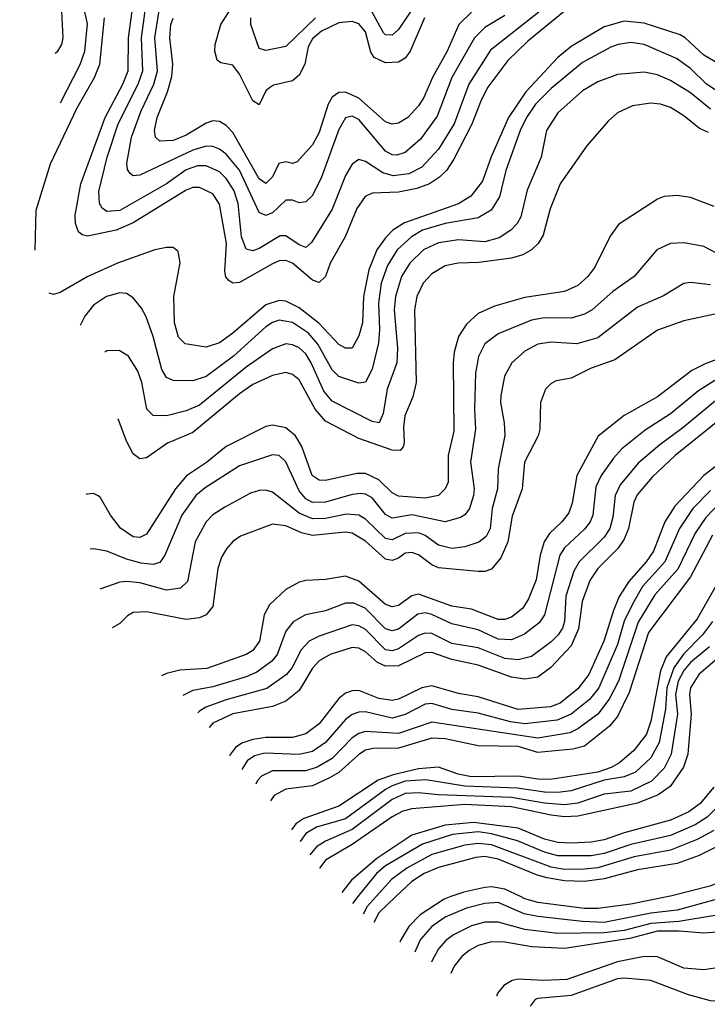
# Model space of a CAD drawing. Header units: inches. Extents: x 884549 to 1028252, y 526810 to 653624.
# Tile 1015 of 1056: x 997268 to 999340, y 639675 to 642644. Entities that reach past the tile are written whole.
import ezdxf

# ---------------------------------------------------------------- set-up
doc = ezdxf.new("R2010")
doc.units = ezdxf.units.IN
doc.header["$MEASUREMENT"] = 0
doc.layers.add('A9693', color=7, linetype='Continuous')
doc.layers.add('A9694', color=7, linetype='Continuous')

msp = doc.modelspace()

# ---------------------------------------------------------------- linework, layer by layer
at = {"layer": 'A9693', "color": 5}
for points, elevation in [([(998287.4, 640000), (998271, 639979.5)], 3940), ([(998342.1, 640000), (998315.5, 639970), (998302.6, 639947.3)], 3960), ([(998401.4, 640000), (998350, 639951.6), (998335.4, 639922.3)], 3980), ([(998567.7, 640000), (998547.3, 639992.7), (998474.7, 639945.3), (998440.4, 639910), (998416.6, 639870), (998413.3, 639862.8)], 4020), ([(999399.3, 640000), (999250, 639959.5), (999170, 639950), (999030, 639922.4), (998964.7, 639924.7), (998830, 639940), (998788.5, 639948.5), (998710, 639982.6), (998670, 639979.4), (998614.8, 639965.2), (998550, 639938.1), (998510, 639909.6), (998475, 639870), (998458.7, 639832.9)], 4040), ([(999523.5, 640000), (999495.7, 639984.3), (999370, 639944), (999254.9, 639925.1), (999170, 639919.5), (999090, 639898.4), (999030, 639890.4), (998890, 639888.6), (998790, 639901.4), (998710, 639923.1), (998670, 639923.2), (998630, 639911.8), (998575.4, 639884.6), (998552.4, 639867.6), (998530, 639842.5), (998510, 639805.8), (998508.8, 639802.8)], 4060), ([(999633.7, 640000), (999616.6, 639983.4), (999565.2, 639954.8), (999493.1, 639926.9), (999370, 639893), (999330, 639890), (999256.1, 639896.1), (999190, 639895.5), (999106.5, 639873.5), (998910, 639844.1), (998811.1, 639848.9), (998730, 639862.8), (998690, 639863.9), (998650, 639852.4), (998622.7, 639837.3), (998600.5, 639819.5), (998577.4, 639790), (998566.9, 639768)], 4080), ([(999786.3, 640000), (999738.4, 639921.6), (999703.2, 639876.8), (999669.4, 639850.6), (999490, 639803.6), (999330, 639779.8), (999270, 639784.5), (999190, 639818.9), (999150, 639819.2), (999070, 639803.7), (998916.9, 639750), (998847.1, 639747.1), (998770, 639751.4), (998752.4, 639747.6), (998727.5, 639732.5), (998709.2, 639710), (998705, 639699.7)], 4120), ([(999223.3, 640000), (999110, 639977.8), (999010, 639963.9), (998970, 639964.6), (998830, 639982.4), (998790, 639993.6), (998776.9, 640000)], 4020), ([(999874.3, 640000), (999825.1, 639914.9), (999730, 639809.3), (999696.1, 639783.9), (999590, 639734.3), (999470, 639692.3), (999390, 639682.4), (999350, 639686.2), (999283.5, 639703.5), (999170, 639747.1), (999090, 639754), (999070, 639752.1), (998930, 639701.6), (998830, 639692.9), (998822, 639690), (998806.4, 639670)], 4140)]:
    msp.add_lwpolyline(points, dxfattribs=dict(at, elevation=elevation))
at = {"layer": 'A9694', "color": 5}
for points, elevation in [([(997375, 642543.2), (997382.6, 642550), (997394.5, 642570), (997399.1, 642590), (997394.2, 642670), (997374.1, 642765.9), (997375.5, 642830), (997363.1, 642870), (997346.8, 642890), (997270, 642954.2), (997201.7, 643050), (997110, 643149.4), (997064.4, 643190), (997032.2, 643212.2), (996925.8, 643265.8), (996870, 643324.9), (996830, 643352.3), (996790, 643357)], 3460), ([(997390.2, 642393.4), (997450.2, 642509.8), (997464.4, 642550), (997472, 642632), (997445.5, 642750)], 3440), ([(998487.9, 642650), (998445.1, 642550), (998430, 642528), (998410, 642516.2), (998370, 642514.4), (998336.7, 642530), (998326.4, 642546.4), (998310, 642608), (998290, 642632.2), (998270, 642638.8), (998230, 642634.7), (998177.2, 642610), (998150, 642586.3), (998137.5, 642562.5), (998126.9, 642510), (998110, 642476.9), (998090, 642460.6), (998033.2, 642446.8), (998020.7, 642439.3), (998010.1, 642429.9), (997990, 642387.8), (997970, 642400.2), (997930, 642480.2), (997910, 642507.7), (997873.9, 642513.9), (997862.5, 642522.6), (997855.8, 642550), (997857.2, 642570), (997874.2, 642630), (997949.2, 642750)], 3280), ([(998490, 642735.3), (998410, 642614.6), (998390, 642598), (998370, 642599.2), (998364.8, 642604.8), (998330, 642666.7)], 3260), ([(998953.5, 642706.5), (998799.9, 642580.1), (998739, 642521), (998678.9, 642441.1), (998658.5, 642401.5), (998630.7, 642329.3), (998576.5, 642223.5), (998553.8, 642190), (998533.5, 642170), (998503.4, 642150), (998464.4, 642135.6), (998410, 642124.4), (998330, 642121.5), (998309.1, 642110.9), (998284.4, 642075.6), (998248.7, 641990), (998203.4, 641910), (998190, 641869.8), (998170, 641851.6), (998150, 641859.5), (998090, 641909.9), (998070, 641918.6), (998050, 641916.9), (998030, 641908.6), (997930, 641851.6), (997910, 641849.9), (997897.7, 641857.7), (997888.7, 641868.7), (997885.7, 641885.7), (997891.1, 641970), (997870, 642088.7), (997850, 642119.4), (997810, 642138.4), (997790, 642138.2), (997770, 642130.6), (997610, 642031.8), (997558.1, 642010), (997471.7, 641991.7), (997456.1, 641996.1), (997445.2, 642005.2), (997436.2, 642030), (997435.1, 642055.1), (997451.7, 642150), (997525.5, 642350), (997579, 642450), (997594.2, 642490), (997596, 642590), (997606.9, 642670)], 3380), ([(998832.5, 642667.5), (998687.1, 642552.9), (998621.8, 642450), (998577.8, 642330), (998530, 642254.3), (998480.4, 642199.6), (998440.5, 642179.5), (998393.6, 642173.6), (998362.7, 642182.7), (998310, 642217.1), (998290, 642223.2), (998270, 642209), (998250, 642174.2), (998210, 642072.9), (998146.9, 641973.1), (998130, 641957.4), (998110, 641965.7), (998070, 641993.2), (998052.8, 641992.8), (997990, 641954.2), (997970, 641947.4), (997950, 641952.9), (997936.6, 641990), (997926.4, 642090), (997913.2, 642130), (997890, 642165.2), (997870, 642185.3), (997830, 642204.1), (997803.6, 642203.6), (997770, 642191.9), (997710, 642149.4), (997570, 642069), (997530, 642066.1), (997516.5, 642076.5), (997508.5, 642090), (997506.7, 642126.7), (997531.7, 642230), (997564.8, 642330), (997624.7, 642450), (997638.5, 642490), (997635.1, 642590), (997651, 642709)], 3360), ([(998730, 642657.2), (998670, 642620.7), (998638.5, 642590), (998570, 642470), (998526.5, 642353.5), (998475.4, 642284.6), (998430, 642244.3), (998404.4, 642235.6), (998390, 642236.6), (998370, 642247.9), (998290, 642344), (998270, 642353.5), (998250, 642348.6), (998230, 642313.5), (998177.4, 642170), (998150, 642114.6), (998130, 642094.9), (998110, 642092.1), (998090, 642100.7), (998070, 642100.5), (998030, 642062.5), (998010, 642054), (997990, 642063.4), (997930, 642190.3), (997890, 642238.8), (997870, 642254.2), (997850, 642262.1), (997830, 642262.7), (997790, 642251.5), (997630, 642175.3), (997610, 642173.6), (997600.7, 642180.7), (997592.6, 642192.6), (997590.4, 642210.4), (997604.9, 642290), (997633.6, 642370), (997672.1, 642450), (997683.4, 642490), (997675.4, 642590), (997687.9, 642672.1)], 3340), ([(997314.1, 641949.1), (997317.4, 642070), (997360.6, 642210), (997441.2, 642378.8), (997493.5, 642470), (997509.7, 642510.3), (997523.8, 642650)], 3420), ([(999410, 642490.3), (999330, 642537.4), (999273.5, 642590), (999258.4, 642598.4), (999150, 642634.1), (999090, 642640.4), (999030, 642623.4), (998930, 642564), (998889.4, 642530), (998793.1, 642426.9), (998740.8, 642350), (998688.8, 642231.2), (998662.6, 642157.4), (998627.7, 642112.3), (998590.8, 642089.2), (998427.8, 642032.2), (998392.2, 642010), (998370, 641987.1), (998344.5, 641950), (998319.9, 641890), (998304.4, 641810), (998300.8, 641730), (998290, 641691.6), (998270, 641653.5), (998250, 641654.2), (998230, 641665.5), (998169.7, 641729.7), (998110, 641775.4), (998070, 641795.4), (998050, 641797.7), (998010, 641784.9), (997910, 641698.9), (997870, 641669.9), (997830, 641656.6), (997766.8, 641666.8), (997746.7, 641686.7), (997734.7, 641730), (997732.7, 641810), (997751.1, 641911.1), (997745.1, 641945.1), (997730, 641957.3), (997710, 641957.9), (997675.3, 641950), (997562.5, 641910), (997473.4, 641870), (997390, 641821.8), (997370, 641815.3), (997356.6, 641820.1)], 3420), ([(998630, 642666.8), (998591.5, 642630), (998556.6, 642550), (998512.3, 642470), (998485.6, 642410), (998470, 642384.5), (998437.8, 642350), (998410, 642332.5), (998390, 642329.9), (998370, 642336.1), (998290, 642407.4), (998250, 642425.6), (998230, 642425), (998210, 642410.4), (998197.3, 642390), (998170, 642304.5), (998150, 642266.9), (998103.9, 642216.1), (998090, 642210.9), (998070, 642216.3), (998048.9, 642211.1), (998029.3, 642170.7), (998010, 642150.6), (997990, 642164.2), (997910, 642304), (997890, 642325.6), (997870, 642337.3), (997850, 642339), (997830, 642332), (997770, 642296.1), (997730, 642280.3), (997690, 642278.3), (997677, 642290), (997674.2, 642310), (997682.1, 642350), (997713.2, 642426.8), (997726.5, 642473.5), (997729.7, 642510), (997720, 642590), (997723.7, 642630), (997730.6, 642649.4)], 3320), ([(998159.7, 642650), (998070, 642563.7), (998010, 642551.9), (997990, 642557.7), (997964.7, 642630), (997964.2, 642650)], 3260), ([(999370, 642429.3), (999338.3, 642450), (999290, 642497), (999247.6, 642527.6), (999150, 642569.2), (999110, 642575.8), (999071.7, 642570), (999050, 642561.3), (998964.7, 642515.3), (998870, 642436.5), (998822.7, 642390), (998795.9, 642350), (998776.4, 642310), (998733.5, 642190), (998714.2, 642110), (998688.8, 642070), (998650, 642046.8), (998550, 642029.7), (998482.3, 642010), (998448.8, 641990), (998405.7, 641950), (998376.7, 641903.3), (998357.8, 641850), (998348.9, 641790), (998352.5, 641710), (998349.4, 641670), (998329.8, 641590.2), (998310, 641551.3), (998290, 641548.4), (998230, 641569), (998210, 641588.3), (998166.3, 641666.3), (998138.7, 641698.8), (998090, 641731.4), (998050, 641738.2), (998030, 641731.6), (998010, 641717.9), (997912.4, 641630), (997830, 641568.7), (997790, 641555.6), (997730, 641556.9), (997710, 641565.5), (997696.2, 641590), (997669.6, 641689.6), (997648.8, 641748.8), (997634.6, 641774.6), (997610, 641805.8), (997590, 641818.5), (997570, 641821), (997528.9, 641810), (997490, 641783.9), (997464.2, 641750), (997450.4, 641722.4)], 3440), ([(999350, 642374.7), (999290, 642423.6), (999230, 642461.3), (999190, 642478.4), (999150, 642486.4), (999070, 642479.5), (999010, 642457.3), (998963.9, 642430), (998890, 642364.1), (998855.7, 642310), (998839.3, 642230), (998797.2, 642130), (998777.9, 642050), (998767.4, 642030), (998748.3, 642010), (998713.4, 641986.6), (998670, 641974.3), (998590, 641980.3), (998530, 641971.7), (998484.7, 641950), (998443.8, 641910), (998418.6, 641870), (998400.3, 641810), (998396.6, 641770), (998406.5, 641653.5), (998404.3, 641610), (998375.6, 641530), (998363, 641457), (998350.9, 641429.1), (998330, 641432.7), (998210, 641493.7), (998184.2, 641524.2), (998146.1, 641610), (998130, 641636.4), (998110, 641654.8), (998090, 641664.4), (998070, 641667), (998030, 641651.6), (997950, 641596.4), (997810, 641481.7), (997770, 641464.5), (997710, 641449.9), (997670, 641450.6), (997650.6, 641470), (997635.5, 641550), (997624.3, 641584.3), (997595.3, 641630), (997567.1, 641647.1), (997530, 641646.3), (997524.4, 641641.7)], 3460), ([(999344.4, 642304.4), (999316.6, 642316.6), (999270, 642354.3), (999230, 642379.4), (999199.6, 642390), (999170, 642393.2), (999115, 642385), (999070, 642363.2), (999041.9, 642338.1), (998976.5, 642263.5), (998897.2, 642150), (998866.3, 642073.7), (998845.2, 641994.8), (998830.7, 641969.3), (998810.9, 641950), (998784.4, 641935.6), (998750, 641925.4), (998651.9, 641911.9), (998589.7, 641910.3), (998550, 641902.3), (998510, 641878.5), (998483.9, 641850), (998464.9, 641810), (998457.9, 641770), (998462.9, 641550), (998453.2, 641506.8), (998428.3, 641450), (998424.3, 641415.7), (998426.2, 641370), (998423.7, 641356.3), (998414.9, 641345.1), (998390, 641346.2), (998290, 641381.9), (998190, 641433.5), (998158.1, 641470), (998110, 641558.6), (998090, 641575), (998070, 641580.1), (998030, 641571.8), (997970, 641544.7), (997930, 641516.7), (997790, 641399.9), (997712.8, 641367.2), (997650, 641323.1), (997630, 641319.9), (997610, 641334.9), (997590, 641373.5), (997564.4, 641441)], 3480), ([(999361.4, 642081.4), (999290, 642108.2), (999250, 642114), (999210, 642111.2), (999190, 642103.4), (999073.1, 642026.9), (999047.8, 641992.2), (999001.5, 641898.5), (998980.1, 641870), (998950, 641842.9), (998910, 641824.4), (998790, 641807.2), (998699.1, 641780.9), (998650, 641758.6), (998614.1, 641725.9), (998590.9, 641689.1), (998577.8, 641642.2), (998574.4, 641610), (998576.5, 641403.5), (998559.2, 641330), (998558.8, 641250), (998550.4, 641229.6), (998530, 641209.4), (998490, 641201.3), (998410, 641207.6), (998390, 641217.7), (998350, 641257.1), (998310, 641276.5), (998283.8, 641276.2), (998190, 641254.9), (998170, 641256.3), (998149.2, 641270), (998117.8, 641357.8), (998098.7, 641390), (998070, 641414.2), (998030, 641421.8), (998010, 641417.3), (997890, 641357.9), (997830.5, 641309.5), (997770.9, 641269.1), (997737.2, 641230), (997650, 641093.3), (997630, 641082.9), (997610, 641084.9), (997571.7, 641111.6), (997541.8, 641150), (997510, 641204.8), (997502, 641210), (997490, 641215.6), (997470, 641213.4), (997467.1, 641212.5)], 3520), ([(999386.9, 641930), (999330, 641960.2), (999271.2, 641971.2), (999230, 641969.2), (999188.2, 641950), (999120.2, 641870), (999055.5, 641824.5), (998993.6, 641770), (998970, 641756.1), (998930, 641744.4), (998850, 641745.5), (998810, 641738.9), (998710, 641697.5), (998670, 641667.2), (998650.8, 641629.2), (998641.5, 641578.5), (998638.6, 641470), (998641.7, 641410), (998626.5, 641310), (998637.9, 641230), (998635.8, 641210), (998623.8, 641170), (998610, 641151.2), (998596.7, 641143.3), (998550, 641130.7), (998450, 641151.5), (998390, 641140.9), (998370, 641152), (998330, 641202.9), (998310, 641214.1), (998295.7, 641215.7), (998270, 641212.8), (998190, 641189.7), (998150, 641188.7), (998130, 641200.1), (998110, 641223.7), (998070, 641311.3), (998050, 641329.9), (998030, 641332), (997930, 641298.7), (997826.8, 641233.2), (997798.7, 641210), (997756.5, 641150), (997705.3, 641030), (997690, 641007.4), (997670, 641001.7), (997634, 641006), (997590, 641018), (997530, 641042), (997490, 641048.6), (997480, 641048.3)], 3540), ([(999350, 641844.5), (999290, 641851.9), (999270, 641849), (999208.1, 641811.9), (999130, 641777.4), (999010, 641685.4), (998947.5, 641667.5), (998870, 641671.6), (998830, 641665.6), (998790, 641645.3), (998750.8, 641610), (998729.6, 641570), (998718.3, 641510), (998716.8, 641490), (998728.4, 641428.4), (998730.6, 641390.6), (998710.4, 641290.4), (998708.3, 641230), (998692.4, 641170), (998685.8, 641110), (998674.3, 641085.7), (998651.5, 641068.5), (998610, 641055), (998570, 641049.6), (998530, 641059.7), (998490, 641088.6), (998470, 641097.2), (998430, 641094.9), (998390, 641076.1), (998370, 641080.1), (998310, 641138.4), (998290, 641150.6), (998253, 641153), (998190, 641140.1), (998150, 641139.6), (998110, 641156.7), (998030, 641220.2), (998010, 641225.7), (997990, 641225.2), (997963.4, 641216.6), (997885.6, 641174.4), (997850, 641151), (997829.5, 641130.5), (997796.7, 641070), (997773.1, 640950), (997752.2, 640930), (997710, 640924), (997630, 640945.9), (997589.7, 640950.3), (997570, 640948.5), (997509.6, 640927.4)], 3560), ([(999363.3, 641756.7), (999270, 641736.2), (999190, 641708.3), (999061.6, 641618.4), (998990, 641594), (998930, 641563.6), (998885, 641555), (998870, 641547.8), (998853, 641530), (998837.9, 641490), (998835.9, 641410), (998830.1, 641389.9), (998789.7, 641310), (998782.6, 641230), (998752.4, 641147.6), (998739.5, 641070), (998718, 641022), (998690, 640987.3), (998670, 640980.1), (998650, 640980.1), (998530, 640991.8), (998510, 641000.9), (998470, 641030.7), (998450, 641037.9), (998430, 641035.9), (998410, 641020.7), (998390, 641013.9), (998370, 641017.3), (998310, 641071.6), (998270, 641096.4), (998250, 641099.2), (998150, 641089.1), (998117.4, 641097.4), (998070, 641117.9), (998030, 641123.4), (997933.2, 641086.8), (997910, 641070.6), (997890.9, 641049.1), (997876.4, 641023.6), (997865.1, 640990), (997850, 640874.7), (997830.1, 640849.9), (997810, 640840.7), (997770, 640835.3), (997650, 640858.7), (997610, 640856.9), (997593.1, 640846.9), (997570, 640823.4), (997546.8, 640810.8)], 3580), ([(999430, 641643), (999333.6, 641606.4), (999293.4, 641586.6), (999190, 641507.4), (999090, 641451.4), (999011.3, 641388.7), (998946.7, 641270), (998933, 641187), (998923, 641157), (998902, 641130), (998864.7, 641095.3), (998848.2, 641070), (998836.3, 641030), (998824.2, 640955.8), (998801.9, 640898.1), (998783.9, 640870), (998750, 640842.6), (998730, 640835.6), (998710, 640835.8), (998630, 640867.2), (998570, 640876.1), (998470, 640911.9), (998450, 640907.6), (998410, 640878.4), (998390, 640873.7), (998370, 640881.3), (998290, 640951.5), (998250, 640966.7), (998190, 640956.4), (998130, 640953.5), (998110, 640948.4), (998070, 640926.2), (998020.4, 640879.6), (998004.5, 640850), (997990.1, 640770), (997970, 640742.2), (997950, 640730.3), (997832, 640688), (997750, 640682.8), (997710, 640673.2), (997694.9, 640665.5)], 3620), ([(999363.5, 641556.5), (999314.3, 641525.7), (999230, 641456), (999152.9, 641407.1), (999083.1, 641350), (999057.3, 641322.7), (999020.6, 641270), (999004.3, 641235.7), (998995.3, 641150), (998987.3, 641130), (998970, 641107.7), (998910, 641052.3), (998896.3, 641030), (998849.3, 640850), (998833.9, 640826.1), (998788.9, 640791.1), (998750, 640774.4), (998710, 640776.5), (998650, 640804.1), (998570, 640822.7), (998510, 640851.2), (998490, 640856.1), (998468, 640852), (998410, 640806.2), (998390, 640801.5), (998370, 640808.1), (998309.4, 640870), (998274.9, 640885.1), (998250, 640884.7), (998190, 640861.9), (998129.7, 640850.3), (998091.7, 640828.3), (998070, 640800.3), (998044.2, 640730), (998028, 640710), (997982.8, 640677.2), (997950, 640663), (997850, 640633), (997790, 640622.1), (997759.9, 640606.8)], 3640), ([(999365.3, 641494.7), (999266.7, 641413.3), (999197.3, 641362.7), (999132.5, 641307.5), (999078, 641242), (999063.1, 641210), (999055.6, 641144.4), (999046.3, 641110), (999030, 641084.5), (998954.6, 641010), (998938.6, 640981.4), (998913.9, 640906.1), (998910, 640830), (998903.9, 640810), (998890.8, 640789.2), (998870, 640768.8), (998810, 640724.6), (998770, 640713.7), (998730, 640718.5), (998650, 640749.9), (998570, 640763.5), (998510, 640793.8), (998490, 640794.9), (998470, 640787.7), (998410, 640747.5), (998390, 640740.8), (998370, 640743.9), (998310, 640805.7), (998290, 640816.8), (998270, 640819.8), (998170, 640785.3), (998140.4, 640770), (998115.8, 640744.2), (998088.7, 640691.3), (998072.2, 640670), (998012.6, 640627.4), (997890, 640593.3), (997828.6, 640571.4), (997810, 640559.7), (997804.8, 640553.9)], 3660), ([(999402.1, 641457.9), (999243.6, 641330), (999174.6, 641265.4), (999128.6, 641211.4), (999118.5, 641190), (999103.3, 641110), (999090, 641077.5), (999070.4, 641050), (999010.2, 640989.8), (998986.2, 640953.8), (998963, 640890), (998952.6, 640807.4), (998930, 640755.9), (998869.1, 640691), (998830, 640662.1), (998790, 640656.2), (998750, 640662), (998650, 640697.9), (998570, 640714.9), (998510, 640735.9), (998490, 640735.3), (998410, 640695.8), (998370, 640694.8), (998346.2, 640706.2), (998310, 640738.6), (998290, 640749.2), (998270, 640751.3), (998203.5, 640730), (998170, 640711.1), (998150, 640689.3), (998110, 640621.3), (998070, 640589.3), (998030, 640573.8), (997910, 640551.2), (997850, 640522.9), (997839, 640510.3)], 3680), ([(999390, 641316.4), (999329.7, 641270), (999242.6, 641177.4), (999212.8, 641130), (999178.1, 641041.9), (999156.5, 641010), (999103.6, 640950), (999075.2, 640904.8), (999057.2, 640862.8), (999028.5, 640770), (998983.5, 640670), (998950, 640626.5), (998897, 640583), (998868.1, 640571.9), (998770, 640563.9), (998650, 640602.7), (998590, 640612.5), (998510, 640635.6), (998480.1, 640630), (998410, 640595.7), (998390, 640591), (998350, 640597.7), (998290, 640621.5), (998270, 640621), (998250, 640613.3), (998230, 640598), (998170, 640521.1), (998130, 640490.9), (998090, 640479.9), (998010, 640479.7), (997970, 640474.1), (997937.4, 640462.6), (997918.6, 640450), (997902.9, 640430), (997900.4, 640424)], 3720), ([(999350, 641224.6), (999296.6, 641170), (999256.9, 641110), (999212.5, 641010), (999144.8, 640935.2), (999115.7, 640884.3), (999089.6, 640830.4), (999070, 640760.4), (999013.2, 640630), (998985.5, 640594.5), (998929.6, 640550), (998887.5, 640532.5), (998790, 640521), (998747.6, 640527.6), (998650, 640553.7), (998570, 640564.8), (998510, 640582.3), (998490, 640580.1), (998430, 640548.9), (998390, 640538.6), (998310, 640557), (998290, 640556.7), (998270, 640549.2), (998250, 640534.5), (998190, 640465), (998150, 640438.2), (998110, 640428.4), (998007, 640433), (997975, 640425), (997953.3, 640410), (997937.8, 640383.3)], 3740), ([(999380.2, 641190), (999336.3, 641143.7), (999304.1, 641095.9), (999252.1, 640987.9), (999182.7, 640910), (999132, 640828), (999072.5, 640650), (999044.5, 640595.5), (999010, 640550.3), (998950, 640505.6), (998925.6, 640494.4), (998830, 640477.9), (998510, 640526.5), (998410, 640492.1), (998310, 640498.2), (998290, 640491.8), (998270, 640478.6), (998210, 640417.1), (998164.2, 640390), (998130, 640379), (998030, 640379.1), (997996.9, 640363.1), (997984.6, 640350), (997979.3, 640339.7)], 3760), ([(999355.9, 641090), (999290, 640964.7), (999163.4, 640796.6), (999104.5, 640615.5), (999070, 640543.7), (999045.6, 640514.4), (998970, 640453.5), (998935.5, 640444.5), (998830, 640434.5), (998770, 640452.5), (998650, 640455.1), (998550, 640475.6), (998510, 640478.3), (998410, 640447.6), (998332.8, 640447.2), (998310, 640441.4), (998290, 640429), (998230, 640374.7), (998202, 640358), (998150, 640334.1), (998070, 640324.4), (998034.8, 640305.2), (998023.7, 640288.8)], 3780), ([(999437.7, 641062.3), (999310, 640838.2), (999216.8, 640723.2), (999199.5, 640680.5), (999170, 640528.9), (999157.6, 640490), (999119.4, 640440.6), (999076.2, 640403.8), (999050.8, 640389.2), (999010, 640375.8), (998867.1, 640352.9), (998830, 640353.9), (998770, 640363.4), (998630, 640361.5), (998589.2, 640369.2), (998530, 640390.2), (998470, 640385.2), (998393, 640367), (998348.7, 640351.3), (998230, 640272.5), (998124.2, 640235.8), (998100.1, 640219.9), (998087.1, 640201.3)], 3820), ([(999355.7, 640830), (999325.5, 640790), (999268.7, 640731.3), (999239.5, 640690), (999218.2, 640630), (999214.7, 640565.3), (999195.2, 640464.8), (999170, 640419.1), (999124.5, 640375.5), (999090, 640361), (999030, 640351.6), (998930, 640319.5), (998890, 640313.9), (998850, 640315.3), (998767.6, 640327.6), (998610, 640333.4), (998492.2, 640352.2), (998430, 640348.1), (998390, 640334.6), (998370, 640322.9), (998250, 640235.1), (998162, 640210), (998130.1, 640190), (998112.7, 640166)], 3840), ([(999347, 640753), (999290, 640706.4), (999270, 640681.9), (999252.3, 640650), (999244.4, 640610), (999250.4, 640550), (999231.8, 640430), (999210, 640387.3), (999171.8, 640348.2), (999110, 640317.7), (999030, 640309.2), (998950, 640282.3), (998910, 640276.6), (998850, 640281.7), (998750, 640299.1), (998530, 640307), (998470, 640313.4), (998430, 640310.6), (998390, 640293.3), (998270, 640202.1), (998190, 640166.9), (998162.3, 640150), (998141.8, 640125.7)], 3860), ([(999385, 640730), (999314.7, 640670), (999289.5, 640630), (999286.8, 640610), (999291.9, 640550), (999281.8, 640430), (999269.2, 640390), (999228.1, 640331.9), (999192.7, 640307.3), (999130, 640281.7), (998950, 640242.3), (998910, 640240.8), (998870, 640245.5), (998750, 640270.5), (998610, 640277.7), (998450, 640264.4), (998422.7, 640257.3), (998390, 640240.4), (998270, 640157.1), (998190, 640109.9), (998172.8, 640087.2), (998171.4, 640084.8)], 3880), ([(1000000, 640547.6), (999970, 640556.8), (999850, 640620.6), (999830, 640626.4), (999810, 640626), (999758.2, 640601.8), (999710, 640570.4), (999687.5, 640550), (999656.1, 640503.9), (999634.7, 640445.3), (999610.5, 640250), (999577.8, 640182.2), (999549.9, 640150.2), (999510, 640116.2), (999410, 640054.5), (999348.3, 640031.7), (999230, 640001.3), (999223.3, 640000)], 4020), ([(999359.8, 640330), (999318.8, 640281.2), (999284.3, 640255.7), (999229.7, 640230.3), (999090, 640192.9), (999030, 640171.4), (998990, 640164.6), (998930, 640160.8), (998890, 640163.4), (998850, 640173.6), (998770, 640206.4), (998636.3, 640223.7), (998550, 640215.6), (998450, 640185.6), (998344.7, 640115.3), (998267.5, 640050), (998238.9, 640012.1)], 3920), ([(999409, 640310), (999340.3, 640239.7), (999303.7, 640216.3), (999230, 640184.6), (999110, 640157.3), (999030, 640130), (998990, 640123.5), (998890, 640122.8), (998850, 640134.4), (998768.3, 640168.3), (998690, 640189.3), (998650, 640195), (998572.8, 640187.2), (998482, 640158), (998370, 640092.8), (998343.6, 640070), (998287.4, 640000)], 3940), ([(999360.4, 640199.6), (999310, 640172.3), (999230, 640140.4), (999119.7, 640120.3), (999010, 640086.8), (998970, 640083), (998910, 640082.2), (998870, 640089.3), (998690, 640155.9), (998650, 640159.8), (998610, 640155.6), (998510, 640127.3), (998434.2, 640085.8), (998388.2, 640051.8), (998342.1, 640000)], 3960), ([(999370, 640151.4), (999316, 640124), (999250, 640100.3), (999130, 640081), (999030, 640053.6), (998970, 640045.4), (998910, 640047.9), (998857, 640057), (998825.4, 640065.4), (998710, 640113.5), (998670, 640120.7), (998642.4, 640117.6), (998530, 640087.7), (998487, 640070), (998450, 640045.8), (998401.4, 640000)], 3980), ([(998776.9, 640000), (998730, 640022.8), (998690.8, 640029.3), (998670, 640027.6), (998606.1, 640013.9), (998567.7, 640000)], 4020)]:
    msp.add_lwpolyline(points, dxfattribs=dict(at, elevation=elevation))

doc.saveas('drawing.dxf')
